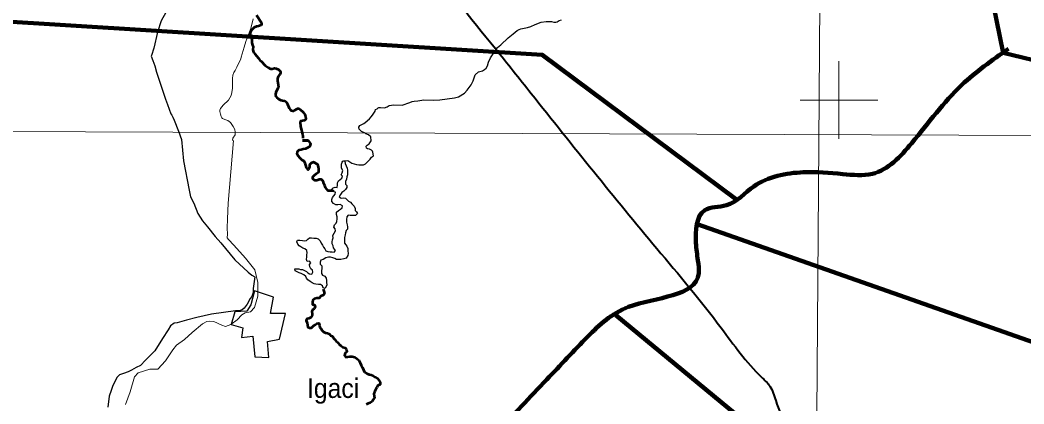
# Model space of a CAD drawing. Extents: x 553962 to 842807, y 8883888 to 9032388.
# Drawn here: x 753949 to 779754, y 8942188 to 8952056 of the extents above; entities that cross this region are included whole.
import ezdxf

# ---------------------------------------------------------------- set-up
doc = ezdxf.new("R2010")
doc.units = 0
doc.header["$LTSCALE"] = 150
for name, color, linetype, lineweight in [('1', 7, 'Continuous', 13), ('12', 7, 'Continuous', 25), ('14', 7, 'Continuous', 13), ('2', 7, 'Continuous', 13), ('21', 7, 'Continuous', 25), ('24', 7, 'Continuous', 25), ('9', 7, 'Continuous', 90)]:
    doc.layers.add(name, color=color, linetype=linetype, lineweight=lineweight)
doc.layers.add('41', color=7, linetype='Continuous')

msp = doc.modelspace()

# ---------------------------------------------------------------- linework, layer by layer
at = {"layer": '1'}
msp.add_line((565315.3, 8949866.8), (791497.7, 8949052.2), dxfattribs=at)
msp.add_lwpolyline([(774987.1, 9020818), (774482.3, 8948876), (774053.6, 8890875.3)], dxfattribs=at)
at = {"layer": '12'}
msp.add_line((757384.6, 8951334.8), (757323.5, 8951149.2), dxfattribs=at)
for points in [[(758132.7, 8953038), (757580.3, 8952039.8), (757484.9, 8951743.2), (757384.6, 8951334.8)], [(757323.5, 8951149.2), (757320.3, 8951125.5), (757364.2, 8951016.5), (757410.7, 8950881), (757454.7, 8950719.9), (757502.3, 8950586.3), (757524.8, 8950509.5), (757666, 8950096.7), (757688, 8950021.8), (757738.6, 8949883.5)], [(757738.6, 8949883.5), (757825.6, 8949645.7), (757854.2, 8949615), (757875.3, 8949559.4), (757912.7, 8949482.2), (758025.8, 8949198.1), (758100.6, 8948982.2)], [(758100.6, 8948982.2), (758153.1, 8948438), (758293, 8947683.8), (758328, 8947515.6), (758414, 8947347.3), (758520, 8947087.3), (758641.6, 8946898.6), (758763.3, 8946740.5), (758961.1, 8946495.6), (759108.2, 8946327.2), (759473.4, 8945893.6), (759814, 8945575.9), (759907.3, 8945497.2), (759983.7, 8945452)], [(759983.7, 8945452), (759944.5, 8945159.2), (759944.1, 8945052.2), (759908, 8944950.4), (759862, 8944894.4), (759785, 8944751.9), (759708.2, 8944650.2), (759662.2, 8944609.5), (759602.9, 8944588), (759488.4, 8944585.1)], [(759488.4, 8944585.1), (758867.1, 8944498.9), (758489.8, 8944407.9), (758229.7, 8944337.1), (757985, 8944276.4), (757913.6, 8944261.2), (757816.6, 8944195.2), (757760.2, 8944093.4), (757611.6, 8943869.5), (757411.8, 8943554.1), (757314.6, 8943447.3), (757171.4, 8943310), (757048.7, 8943172.7), (756936.4, 8943121.9), (756813.9, 8943055.9), (756729.6, 8943015), (756604.7, 8942969.7), (756502.7, 8942934.3), (756446.4, 8942878.3), (756333.6, 8942659.5), (756287.3, 8942537.3), (756240.8, 8942384.6), (756209.2, 8942104.5)]]:
    msp.add_lwpolyline(points, dxfattribs=at)
at = {"layer": '12', "lineweight": 40}
msp.add_spline([(761549.2, 8957020.4), (762383.1, 8955993.9), (763257, 8954902.9), (764214.4, 8953717.3), (766168.2, 8951324.4), (767086.6, 8950171.6), (770317.8, 8946184.2), (771971, 8944146), (773006.3, 8942876.2), (773223.4, 8942642.3), (773373.7, 8942274.8), (774008.3, 8940921.5), (774359, 8940136.3), (774475.8, 8939919.1), (774642.8, 8939785.5), (774893.3, 8939668.5), (775511.2, 8939484.7), (775928.6, 8939267.5), (776078.9, 8939184), (776379.5, 8938916.7), (776680.1, 8938749.6), (776830.4, 8938582.6), (777398.1, 8938348.7), (777899.1, 8938231.7), (778550.4, 8938482.3), (779134.8, 8938866.6), (779452.1, 8939250.8), (779569, 8939384.5), (779685.9, 8939351.1), (779852.9, 8939217.4), (780086.7, 8939217.4), (780604.3, 8939451.3), (781055.2, 8939618.4), (781439.3, 8939618.4), (781823.3, 8939518.1), (782090.5, 8939401.2), (782290.9, 8939367.8), (782524.7, 8939518.1), (782858.7, 8939618.4), (783192.6, 8939651.8), (783509.9, 8939818.9), (783910.7, 8940119.6), (784278.1, 8940336.8), (784625.2, 8940434.5)], degree=3, dxfattribs=at)
at = {"layer": '14'}
for points in [[(759939.3, 8952091.6), (759880.8, 8951841.8), (759807.5, 8951640.4), (759753.1, 8951507.3), (759709.3, 8951360.8)], [(759709.3, 8951360.8), (759632, 8951102.5), (759624.2, 8951061.5), (759522.6, 8950843.3), (759474.2, 8950762.9), (759445.5, 8950706.2), (759419.9, 8950637.9), (759411.1, 8950557.2), (759411.4, 8950380.3), (759406.8, 8950307.6), (759392.1, 8950195), (759374.3, 8950118.4), (759344.4, 8950054), (759304, 8949993.2), (759170.9, 8949865.1), (759105.4, 8949780.7), (759086.2, 8949743.5), (759087.4, 8949705.1), (759098.4, 8949641.2), (759121.3, 8949577.4), (759137.2, 8949545.1), (759155.9, 8949527), (759216.2, 8949497.1), (759288.5, 8949470.6), (759360.2, 8949422), (759430.6, 8949317.8), (759467.5, 8949241.1), (759477.5, 8949172.3), (759475.1, 8949104), (759414.6, 8949021.4), (759409.5, 8948961.3)], [(756657.8, 8942175), (756781.3, 8942495.7), (756894.8, 8942882.6), (756981.8, 8942989.4), (757287.8, 8943085.7), (757486.4, 8943080.2), (757685.9, 8943293.8), (757875.4, 8943578.7), (757972.7, 8943700.8), (758177, 8943848.1), (758371.2, 8944026.1), (758642, 8944244.6), (758749.2, 8944310.6), (758825.7, 8944315.6), (758932.7, 8944310.3), (759136.1, 8944213.1), (759232.8, 8944182.4), (759365.4, 8944228), (759528.8, 8944349.9), (759646.5, 8944477.1), (759733.3, 8944533), (759876, 8944558.2), (759978.3, 8944665), (760060.9, 8944960.3), (760062.2, 8945306.7), (759981.9, 8945637.9), (759743.6, 8945938.9), (759444.2, 8946265.5), (759307.2, 8946418.6), (759276.8, 8946459.4), (759277.1, 8946556.2), (759272.6, 8946703.9), (759283.7, 8946948.4), (759300.4, 8947350.8), (759434.4, 8948959.2)]]:
    msp.add_lwpolyline(points, dxfattribs=at)
at = {"layer": '2'}
for p, q in [((775000, 8949000), (775000, 8951000)), ((774000, 8950000), (776000, 8950000))]:
    msp.add_line(p, q, dxfattribs=at)
at = {"layer": '21'}
msp.add_lwpolyline([(759971.8, 8945092.7), (759884.4, 8944737), (759777.9, 8944573.9), (759473.6, 8944557.9), (759374.4, 8944228.2), (759675.4, 8944141.8), (759642.3, 8943899.6), (759934.4, 8943928.7), (759980.7, 8943402.3), (760347, 8943377.8), (760309.6, 8943788.8), (760615.6, 8943855.9), (760776.1, 8944516.6), (760383.6, 8944516.3), (760460.4, 8944936.4)], close=True, dxfattribs=at)
at = {"layer": '24', "lineweight": 53}
for p, q in [((761210.9, 8948956.2), (761361.4, 8948961.1)), ((761361.4, 8948961.1), (761210.9, 8948956.2))]:
    msp.add_line(p, q, dxfattribs=at)
for points in [[(760028.2, 8952180.1), (760153.6, 8951982.2), (760158.8, 8951968.6), (760154.4, 8951934.5), (760142.6, 8951924.2), (760078.6, 8951897.8), (760029, 8951887.2), (759964.9, 8951861.7), (759906.3, 8951805.3), (759880.4, 8951769.2), (759863.6, 8951724.3), (759860.3, 8951690), (759879.4, 8951623.6), (759905.1, 8951565), (759908.9, 8951466.9), (759927.6, 8951412), (759938.9, 8951364.3), (759933.3, 8951303), (759936.8, 8951260.5), (759955, 8951224.7), (759979.8, 8951190.2), (760080.6, 8951077.7), (760114.7, 8951023.7), (760149.7, 8950995.8), (760252.8, 8950886), (760322.7, 8950833.4), (760366, 8950810.2), (760393.2, 8950802.8), (760433.7, 8950805.5), (760491.5, 8950816), (760531.6, 8950814.5), (760588.5, 8950783.7), (760628.4, 8950748.2), (760642.2, 8950730.7), (760646.4, 8950707.4), (760641.5, 8950688.1), (760625.4, 8950655), (760584.9, 8950602), (760566, 8950552.7), (760567.4, 8950502.1), (760585.6, 8950389.3), (760588.6, 8950335.2)], [(760588.6, 8950335.2), (760579.4, 8950302.6), (760526.2, 8950197.8), (760517.9, 8950150.9), (760518.6, 8950115), (760524.8, 8950096.2), (760560.2, 8950052.5), (760573.6, 8950045.6), (760600.4, 8950021.6), (760652.6, 8949994.7), (760735.2, 8949978.4), (760796.3, 8949944.7), (760827, 8949897.8), (760870.5, 8949794.4), (760894.4, 8949756.4), (760917.9, 8949733), (760957.7, 8949723.4), (760983.8, 8949723)], [(760983.8, 8949723), (761052.1, 8949768.5), (761052.1, 8949768.5), (761093.2, 8949782.5), (761118.7, 8949782.5), (761143, 8949765.5), (761222.5, 8949692), (761270.1, 8949631.4), (761287.7, 8949575), (761290.9, 8949523.6), (761283.1, 8949497.5), (761268.7, 8949478.8), (761253.4, 8949469.9), (761168.1, 8949460.9), (761157.1, 8949449.3), (761149.4, 8949429.2), (761159.4, 8949316.6), (761205.6, 8949123.6), (761214.3, 8949072.6), (761216.9, 8949017.9)], [(762015.2, 8947645), (761987.8, 8947662.2), (761936.9, 8947662.5), (761870.9, 8947668), (761835.5, 8947709), (761800.2, 8947750), (761780.2, 8947801), (761760.3, 8947857.2), (761740.3, 8947913.3), (761694.9, 8947959.5), (761638.9, 8947954.7), (761577.7, 8947934.7), (761526.9, 8947935), (761476.3, 8947971), (761476.6, 8948027), (761517.6, 8948072.6), (761568.7, 8948107.9), (761625, 8948158.5), (761625.5, 8948219.6), (761620.8, 8948285.9), (761600.9, 8948342), (761489.4, 8948398.8), (761433.3, 8948378.7), (761387.2, 8948338.3), (761386.8, 8948277.2), (761350.7, 8948206.1), (761310.4, 8948262.3), (761295.6, 8948328.7), (761280.7, 8948379.7), (761255.6, 8948425.7), (761204.9, 8948451.5), (761149.3, 8948502.7), (761098.9, 8948564.2), (761068.7, 8948610.2), (761084.4, 8948676.3), (761120.3, 8948716.8), (761176.3, 8948726.7), (761227.3, 8948741.7), (761298.6, 8948756.5), (761359.8, 8948791.8), (761405.8, 8948816.9), (761421.4, 8948872.9), (761391.3, 8948924), (761361.4, 8948961.1)], [(761737.3, 8945134.7), (761755.2, 8945087.5), (761775.2, 8945026.3), (761739.2, 8944980.7), (761683.1, 8944955.6), (761637, 8944910), (761576, 8944905.3), (761514.8, 8944890.4), (761479, 8944855), (761468.4, 8944799), (761468, 8944743), (761518.8, 8944732.5), (761533.7, 8944681.5), (761513.1, 8944635.7), (761467.1, 8944610.6), (761451.5, 8944559.7), (761461.3, 8944508.7), (761455.9, 8944457.8), (761425, 8944407.1), (761374, 8944381.9), (761323.1, 8944377.2), (761302.4, 8944331.5), (761327.5, 8944275.3), (761337.3, 8944219.2), (761347.1, 8944163.1), (761392.7, 8944142.4), (761443.6, 8944147.2), (761489.7, 8944192.7), (761535.7, 8944223), (761576.6, 8944258.4), (761632.6, 8944263.1), (761642.4, 8944212.1), (761657.3, 8944156), (761687.5, 8944115.1), (761717.7, 8944074.1), (761753.1, 8944038.2), (761798.7, 8944017.6), (761849.5, 8944007), (761895.2, 8943986.4), (761930.5, 8943950.5), (761981.2, 8943929.8), (762001.3, 8943883.8), (762036.6, 8943842.8), (762071.9, 8943801.9), (762117.5, 8943771), (762157.7, 8943709.6), (762203.3, 8943678.8), (762243.7, 8943642.8), (762304.7, 8943627.2), (762340, 8943586.2), (762349.8, 8943530.1), (762308.8, 8943494.7), (762293.1, 8943428.6), (762323.4, 8943387.7), (762374.3, 8943397.5), (762425.2, 8943407.4), (762486.2, 8943407), (762552.2, 8943386.2), (762613, 8943350.1), (762653.4, 8943309.1), (762693.7, 8943242.6), (762713.6, 8943181.4), (762748.8, 8943125.1), (762773.8, 8943063.8), (762803.9, 8943007.6)], [(762803.9, 8943007.6), (762864.7, 8942966.5), (762920.5, 8942940.7), (762971.3, 8942935.2), (763016.9, 8942914.6), (763077.7, 8942878.5), (763133.4, 8942842.5), (763173.8, 8942801.5), (763203.9, 8942745.3), (763203.5, 8942684.1), (763147.4, 8942659), (763116.6, 8942613.4), (763095.9, 8942567.7), (763070.1, 8942511.8), (763044.2, 8942445.8), (763054, 8942394.8), (763058.8, 8942343.8), (763022.9, 8942303.3), (763002.2, 8942247.4), (762946, 8942217.2), (762900.1, 8942197.1), (762849.1, 8942177)]]:
    msp.add_lwpolyline(points, dxfattribs=at)
at = {"layer": '24'}
for points in [[(760028.2, 8952180.1), (760153.6, 8951982.2), (760158.8, 8951968.6), (760154.4, 8951934.5), (760142.6, 8951924.2), (760078.6, 8951897.8), (760029, 8951887.2), (759964.9, 8951861.7), (759906.3, 8951805.3), (759880.4, 8951769.2), (759863.6, 8951724.3), (759860.3, 8951690), (759879.4, 8951623.6), (759905.1, 8951565), (759908.9, 8951466.9), (759927.6, 8951412), (759938.9, 8951364.3), (759933.3, 8951303), (759936.8, 8951260.5), (759955, 8951224.7), (759979.8, 8951190.2), (760080.6, 8951077.7), (760114.7, 8951023.7), (760149.7, 8950995.8), (760252.8, 8950886), (760322.7, 8950833.4), (760366, 8950810.2), (760393.2, 8950802.8), (760433.7, 8950805.5), (760491.5, 8950816), (760531.6, 8950814.5), (760588.5, 8950783.7), (760628.4, 8950748.2), (760642.2, 8950730.7), (760646.4, 8950707.4), (760641.5, 8950688.1), (760625.4, 8950655), (760584.9, 8950602), (760566, 8950552.7), (760567.4, 8950502.1), (760585.6, 8950389.3), (760588.6, 8950335.2)], [(762654.7, 8949294.5), (762656.7, 8949306.8), (762679.1, 8949343.6), (762788.7, 8949399.1), (762821.1, 8949420.1), (762935.3, 8949520.6), (762977.1, 8949566.6), (763011.1, 8949614.1), (763074.6, 8949715.9), (763089.4, 8949752.7), (763125.9, 8949775.5), (763156, 8949801.1), (763169.3, 8949805.2), (763212.9, 8949808.1), (763314.7, 8949796.1), (763389.4, 8949825.8), (763440.7, 8949858.6), (763555.2, 8949879.5), (763767.2, 8949868.9), (763967.1, 8949936), (764029.1, 8949960.5), (764080.2, 8949974.5), (764174.7, 8949982.8), (764331.6, 8950003.9), (764575.5, 8950000), (764735.9, 8950008.2), (765114.3, 8950055), (765220.7, 8950084.3), (765370.3, 8950178.2), (765443.7, 8950253.3), (765542.9, 8950393), (765598.6, 8950494.9), (765646.8, 8950651.1), (765735.2, 8950727.6), (765832.8, 8950754), (765891.8, 8950782.4), (765926.9, 8950823), (765961.1, 8950880.3), (765989.9, 8950971.4), (766040.9, 8951087.5), (766108.1, 8951189.6), (766159.2, 8951254.6), (766195.3, 8951316.5), (766224.6, 8951348.1), (766309.2, 8951420.9), (766494.8, 8951595.8), (766626.9, 8951699.9), (766678.8, 8951749.2), (766729.6, 8951787.4), (766780.6, 8951816.9), (766824.2, 8951832), (766991.9, 8951866.2), (767075.7, 8951890.5), (767194, 8951942.7), (767344.8, 8951998.9), (767476.1, 8952017.3), (767610.5, 8952017.2), (767669.1, 8952003.5), (767722.7, 8952005.2), (767758.5, 8952013.4), (767805.8, 8952043.2), (767869.4, 8952058.6)], [(760588.6, 8950335.2), (760579.4, 8950302.6), (760526.2, 8950197.8), (760517.9, 8950150.9), (760518.6, 8950115), (760524.8, 8950096.2), (760560.2, 8950052.5), (760573.6, 8950045.6), (760600.4, 8950021.6), (760652.6, 8949994.7), (760735.2, 8949978.4), (760796.3, 8949944.7), (760827, 8949897.8), (760870.5, 8949794.4), (760894.4, 8949756.4), (760917.9, 8949733), (760957.7, 8949723.4), (760983.8, 8949723)], [(760983.8, 8949723), (761052.1, 8949768.5), (761052.1, 8949768.5), (761093.2, 8949782.5), (761118.7, 8949782.5), (761143, 8949765.5), (761222.5, 8949692), (761270.1, 8949631.4), (761287.7, 8949575), (761290.9, 8949523.6), (761283.1, 8949497.5), (761268.7, 8949478.8), (761253.4, 8949469.9), (761168.1, 8949460.9), (761157.1, 8949449.3), (761149.4, 8949429.2), (761159.4, 8949316.6), (761205.6, 8949123.6), (761214.3, 8949072.6), (761216.9, 8949017.9)], [(762975.5, 8948950.6), (762963.4, 8949056), (762906, 8949108.6), (762836.6, 8949131.3), (762820.1, 8949147.2), (762725, 8949191.5), (762705.8, 8949206.6), (762661.7, 8949253.3), (762654.7, 8949294.5)], [(763037.7, 8948563.4), (763016, 8948657.7), (763008.9, 8948685.8), (762983.9, 8948709.2), (762933.4, 8948733.1), (762882.7, 8948741.6), (762855.1, 8948762.5), (762848.4, 8948813.6), (762871.8, 8948838.7), (762897.5, 8948853.6), (762923.3, 8948873.5), (762959.9, 8948923.9), (762975.6, 8948949.1), (762975.5, 8948950.6)], [(762274.4, 8948440.9), (762371.2, 8948443.4), (762477.5, 8948379.6), (762533.3, 8948364), (762599.3, 8948343.2), (762655.2, 8948337.7), (762711.2, 8948337.4), (762777.3, 8948337), (762828.3, 8948357), (762869.3, 8948402.6), (762910.2, 8948443.1), (762951.2, 8948483.6), (762987.1, 8948534.3), (763037.7, 8948563.4)], [(762294.6, 8948431.6), (762309.4, 8948370.4), (762329.3, 8948309.2), (762354.4, 8948253), (762369.3, 8948196.8), (762368.9, 8948145.9), (762368.5, 8948079.7), (762352.8, 8948023.8), (762342.2, 8947967.8), (762311.3, 8947901.8), (762310.9, 8947840.7), (762351.3, 8947804.7), (762350.9, 8947748.7), (762315, 8947703.1), (762274, 8947657.5), (762222.9, 8947622.2), (762186.9, 8947571.5), (762156, 8947510.5), (762201.5, 8947474.6), (762252.5, 8947489.6), (762313.4, 8947473.9), (762353.8, 8947432.9), (762394.3, 8947396.9), (762439.9, 8947376.3), (762480.3, 8947330.2), (762535.8, 8947273.8), (762565.9, 8947212.5), (762560.5, 8947156.5), (762600.9, 8947125.7), (762621, 8947079.7), (762569.8, 8947034.2), (762508.7, 8947029.5), (762437.6, 8947035), (762381.7, 8947040.5), (762350.9, 8946999.9), (762340.2, 8946928.7), (762339.7, 8946862.4), (762354.5, 8946796.1), (762364.3, 8946740), (762369, 8946678.9), (762328.1, 8946648.6), (762312.4, 8946587.6), (762307, 8946536.7), (762286.2, 8946470.6), (762285.7, 8946394.2), (762285.2, 8946322.8), (762320.5, 8946281.9), (762350.7, 8946240.9), (762375.7, 8946179.6), (762375.3, 8946123.6), (762380, 8946057.4), (762374.5, 8946001.4), (762328.3, 8945935.4), (762272.2, 8945915.4), (762195.8, 8945900.6), (762134.8, 8945901), (762083.9, 8945901.3), (762038.3, 8945927.1), (761992.7, 8945947.8), (761931.8, 8945963.4), (761875.8, 8945958.7), (761809.6, 8945943.9), (761738.1, 8945903.6), (761682, 8945883.6), (761666.4, 8945832.7), (761666, 8945776.7), (761706.4, 8945740.8), (761694.9, 8945542.2), (761725.1, 8945501.2), (761781.5, 8945468.3), (761814.4, 8945424.2), (761825.4, 8945358.2), (761825.4, 8945314.1), (761836.4, 8945237.1), (761803.4, 8945182), (761788.9, 8945159.5), (761738.1, 8945175.1), (761723.2, 8945226.2), (761672.6, 8945257.1), (761621.7, 8945257.4), (761555.6, 8945262.9), (761504.9, 8945278.5), (761459.3, 8945304.3), (761403.6, 8945335.2), (761347.9, 8945376.3), (761312.6, 8945417.3), (761292.5, 8945463.3), (761247.1, 8945509.4), (761176.1, 8945540.4), (761125.4, 8945561.1), (761069.6, 8945586.9), (761024, 8945607.6), (761009.1, 8945658.6), (761059.9, 8945658.3), (761110.8, 8945658), (761161.6, 8945647.5), (761212.4, 8945642.1), (761263.1, 8945621.4), (761308.7, 8945595.6), (761344.1, 8945559.7), (761389.6, 8945528.9)], [(761389.6, 8945528.9), (761450.6, 8945523.4), (761471.3, 8945579.3), (761466.6, 8945630.2), (761426.1, 8945661.1), (761401.1, 8945712.2), (761391.3, 8945768.3), (761422.1, 8945819), (761391.9, 8945859.9), (761330.8, 8945850.2), (761315.9, 8945901.2), (761316.3, 8945967.4), (761321.8, 8946018.3), (761332.3, 8946074.3), (761317.5, 8946135.5), (761272, 8946171.4), (761221.3, 8946192.1), (761165.5, 8946223.1), (761125, 8946253.9), (761089.7, 8946294.9), (761059.6, 8946351.1), (761080.2, 8946396.8), (761141.3, 8946396.4), (761207.4, 8946390.9), (761263.2, 8946380.3), (761314.1, 8946385.1), (761350, 8946420.5), (761385.8, 8946456), (761441.8, 8946455.6), (761497.7, 8946450.2), (761558.7, 8946449.8), (761609.4, 8946429.1), (761659.9, 8946377.8), (761690.1, 8946321.6), (761725.3, 8946270.4), (761750.4, 8946214.2), (761785.7, 8946173.2), (761805.7, 8946122.2), (761856.4, 8946106.6), (761917.4, 8946101.1), (761968.3, 8946100.8), (762019.1, 8946090.2), (762055, 8946135.8), (762009.7, 8946197.3), (761994.7, 8946248.3), (761974.8, 8946299.4), (761970.1, 8946355.4), (761980.6, 8946406.3), (761996.2, 8946457.1), (761991.5, 8946518.3), (762022.4, 8946574.1), (762053.3, 8946635.1), (762048.6, 8946686), (762013.3, 8946732.1), (762029, 8946793.1), (762075.1, 8946833.6), (762095.7, 8946879.3), (762096.2, 8946945.5), (762096.5, 8946996.4), (762086.8, 8947057.6), (762082.1, 8947113.7), (762138.3, 8947159.2), (762189.4, 8947194.5), (762225.3, 8947229.9), (762235.8, 8947280.8), (762175, 8947311.8), (762119, 8947307), (762068.1, 8947302.3), (762007.3, 8947338.3), (761967, 8947389.5), (761967.3, 8947440.4), (761977.9, 8947491.3), (762013.8, 8947536.9), (762049.7, 8947577.4), (762060.2, 8947633.4), (761999.3, 8947649.1), (761964.1, 8947705.3), (761994.9, 8947745.9), (762045.8, 8947760.8), (762096.7, 8947755.4), (762107.2, 8947816.5), (762107.6, 8947872.5), (762133.4, 8947923.3), (762174.3, 8947958.7), (762220.3, 8947989), (762235.9, 8948039.8), (762205.7, 8948080.7), (762231.5, 8948131.5), (762247.1, 8948187.4), (762212, 8948248.8), (762212.3, 8948299.7), (762212.7, 8948350.7), (762226.4, 8948402.4), (762246.6, 8948432.3), (762274.4, 8948440.9), (762294.6, 8948431.6)]]:
    msp.add_lwpolyline(points, dxfattribs=at)
at = {"layer": '9'}
for p, q in [((779222.2, 8951211.2), (787995, 8949076.7)), ((782526.1, 8942878.5), (771355.2, 8946811.1))]:
    msp.add_line(p, q, dxfattribs=at)
for points in [[(779222.2, 8951211.2), (778550.6, 8954494.6), (777527.6, 8956664.6), (776378.1, 8958732.8), (766764.9, 8967647.5)], [(750519.5, 8951321.2), (753181.6, 8952045.1), (767371, 8951165.8), (772338.7, 8947456.5)], [(769262.3, 8944467.1), (774822.1, 8939873.5), (781306.6, 8936216.9)]]:
    msp.add_lwpolyline(points, dxfattribs=at)
msp.add_spline([(779358.3, 8951316.5), (778152, 8950383.2), (776870.5, 8948893), (775858.2, 8948102.8), (775096.9, 8948098.3), (774081.6, 8948143.1), (772814, 8947781.5), (772105.2, 8947296.6), (771547.4, 8947166.9), (771322, 8946330.6), (771374.4, 8945875.5), (771395.1, 8945546.1), (769593.3, 8944681.6), (768541.6, 8943918.8), (767488.3, 8942812.2), (766189.2, 8941452.3), (765366.7, 8940769), (764084.5, 8940646.2), (763321.5, 8941097.2), (762890.2, 8941044.2), (762866.3, 8940639.2), (762461.9, 8940181.4), (761397.4, 8939821), (760940.2, 8939919.5), (760875, 8939930.2)], degree=3, dxfattribs=at)

# ---------------------------------------------------------------- texts
at = {"layer": '41', "width": 0.95}
msp.add_text('Igaci', height=500, dxfattribs=at).set_placement((761325, 8942341.6))

doc.saveas('drawing.dxf')
